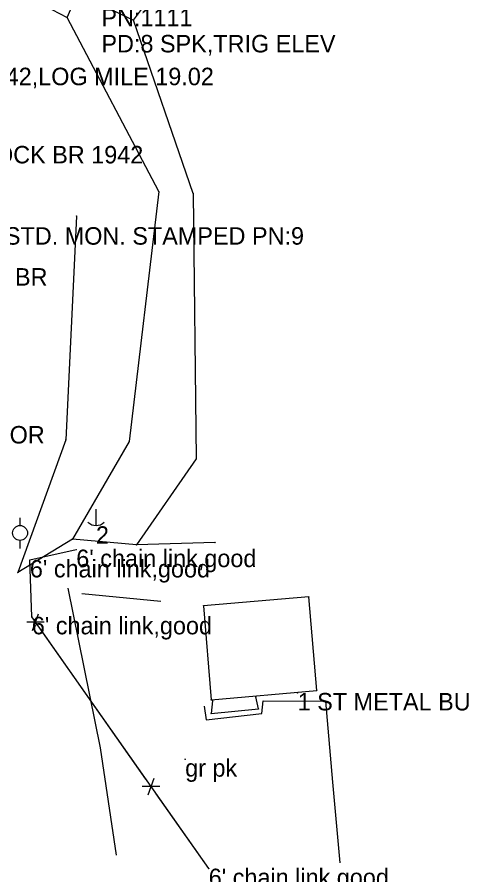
# Model space of a CAD drawing. Extents: x -99999 to 591807, y -99999 to 347168.
# Drawn here: x 588788.1 to 588917.2, y 344850.1 to 345095.3 of the extents above; entities that cross this region are included whole.
import ezdxf

# ---------------------------------------------------------------- set-up
doc = ezdxf.new("R2010")
doc.units = 0
for name, color, linetype in [('S_BREAKLINE', 7, 'Continuous'), ('S_BRIDGE_ANNOT', 7, 'Continuous'), ('S_BUILDING', 7, 'Continuous'), ('S_EDGE_CONCRETE', 7, 'Continuous'), ('S_FENCE', 7, 'Continuous'), ('S_FENCE_ANNOT', 7, 'Continuous'), ('S_GRD_PT_SYM', 7, 'Continuous'), ('S_MSC_PT_SYM', 7, 'Continuous'), ('S_PARKING', 7, 'Continuous'), ('S_PRIMARY_CTL_ANNOT', 7, 'Continuous'), ('S_RDW_PT_SYM', 7, 'Continuous'), ('S_SECONDARY_CTL_ANNOT', 7, 'Continuous'), ('S_STR_PT_SYM', 7, 'Continuous'), ('S_SURVEY_TEXT_ANNOT', 7, 'Continuous'), ('S_UTILITY_POLE', 7, 'Continuous'), ('S_UTILITY_POLE_ANNOT', 7, 'Continuous')]:
    doc.layers.add(name, color=color, linetype=linetype)

msp = doc.modelspace()

# ---------------------------------------------------------------- linework, layer by layer
at = {"layer": 'S_BREAKLINE'}
for points in [[(588798.02, 345097.44), (588802.42, 345095.17), (588805.97, 345103.28)], [(588813.01, 345098.46), (588821.33, 345094.46), (588823.93, 345097.84)], [(588828.6, 345045.41), (588802.42, 345095.17)], [(588838.4, 345044.88), (588821.33, 345094.46)], [(588828.6, 345045.41), (588820.17, 344973.95), (588803.98, 344946.03), (588788.29, 344936.49)], [(588838.4, 345044.88), (588839.25, 344968.99), (588822.25, 344944.4), (588803.98, 344946.03)], [(588805.08, 345038.43), (588802.06, 344974.49), (588788.29, 344936.49)], [(588844.67, 344945.13), (588822.25, 344944.4)]]:
    msp.add_lwpolyline(points, dxfattribs=at)
at = {"layer": 'S_BUILDING'}
for p, q in [((588871.48, 344929.52), (588841.41, 344927.02)), ((588873.74, 344902.81), (588871.48, 344929.52)), ((588841.41, 344927.02), (588843.52, 344900.15)), ((588843.52, 344900.15), (588873.74, 344902.81))]:
    msp.add_line(p, q, dxfattribs=at)
at = {"layer": 'S_EDGE_CONCRETE'}
msp.add_lwpolyline([(588843.96, 344899.86), (588843.53, 344896.24), (588857.04, 344897.54), (588856.34, 344900.95)], dxfattribs=at)
msp.add_lwpolyline([(588843.96, 344899.86), (588843.53, 344896.24), (588857.04, 344897.54), (588856.34, 344900.95)], dxfattribs=at)
at = {"layer": 'S_FENCE'}
for p, q in [((588791.77, 344940.11), (588805.02, 344943.06)), ((588792.33, 344923.84), (588791.77, 344940.11)), ((588842.86, 344851.85), (588792.33, 344923.84)), ((588792.55, 344919.97), (588794.26, 344924.66)), ((588795.9, 344922.32), (588790.91, 344922.31)), ((588825.52, 344872.99), (588827.23, 344877.68)), ((588828.87, 344875.34), (588823.87, 344875.33))]:
    msp.add_line(p, q, dxfattribs=at)
for points in [[(588791.77, 344940.11), (588805.02, 344943.06)], [(588792.33, 344923.84), (588791.77, 344940.11)], [(588824.87, 344877.47), (588794.9, 344920.18)], [(588842.86, 344851.85), (588827.87, 344873.2)]]:
    msp.add_lwpolyline(points, dxfattribs=at)
at = {"layer": 'S_GRD_PT_SYM'}
for points in [[(588802.42, 345095.17), (588802.37, 345095.19), (588802.42, 345095.17), (588802.4, 345095.12), (588802.42, 345095.17), (588802.46, 345095.15), (588802.42, 345095.17), (588802.44, 345095.21)], [(588802.42, 345095.17), (588802.37, 345095.14), (588802.42, 345095.17), (588802.44, 345095.12), (588802.42, 345095.17), (588802.46, 345095.19), (588802.42, 345095.17), (588802.39, 345095.21)], [(588821.33, 345094.46), (588821.28, 345094.44), (588821.33, 345094.46), (588821.34, 345094.41), (588821.33, 345094.46), (588821.37, 345094.47), (588821.33, 345094.46), (588821.31, 345094.5)], [(588821.33, 345094.46), (588821.29, 345094.49), (588821.33, 345094.46), (588821.3, 345094.42), (588821.33, 345094.46), (588821.37, 345094.43), (588821.33, 345094.46), (588821.36, 345094.5)], [(588828.6, 345045.41), (588828.65, 345045.41), (588828.6, 345045.41), (588828.61, 345045.46), (588828.6, 345045.41), (588828.55, 345045.42), (588828.6, 345045.41), (588828.6, 345045.36)], [(588828.6, 345045.41), (588828.56, 345045.39), (588828.6, 345045.41), (588828.63, 345045.37), (588828.6, 345045.41), (588828.65, 345045.44), (588828.6, 345045.41), (588828.58, 345045.46)], [(588838.4, 345044.88), (588838.45, 345044.88), (588838.4, 345044.88), (588838.4, 345044.93), (588838.4, 345044.88), (588838.35, 345044.88), (588838.4, 345044.88), (588838.4, 345044.83)], [(588838.4, 345044.88), (588838.35, 345044.87), (588838.4, 345044.88), (588838.42, 345044.83), (588838.4, 345044.88), (588838.45, 345044.9), (588838.4, 345044.88), (588838.39, 345044.93)], [(588805.08, 345038.43), (588805.13, 345038.42), (588805.08, 345038.43), (588805.08, 345038.48), (588805.08, 345038.43), (588805.03, 345038.43), (588805.08, 345038.43), (588805.07, 345038.38)], [(588802.06, 344974.49), (588802.1, 344974.47), (588802.06, 344974.49), (588802.07, 344974.53), (588802.06, 344974.49), (588802.01, 344974.5), (588802.06, 344974.49), (588802.04, 344974.44)], [(588820.17, 344973.95), (588820.21, 344973.93), (588820.17, 344973.95), (588820.19, 344973.99), (588820.17, 344973.95), (588820.12, 344973.98), (588820.17, 344973.95), (588820.14, 344973.91)], [(588839.25, 344968.99), (588839.29, 344968.96), (588839.25, 344968.99), (588839.28, 344969.03), (588839.25, 344968.99), (588839.21, 344969.02), (588839.25, 344968.99), (588839.23, 344968.95)], [(588803.98, 344946.03), (588803.97, 344945.98), (588803.98, 344946.03), (588804.03, 344946.03), (588803.98, 344946.03), (588803.98, 344946.08), (588803.98, 344946.03), (588803.93, 344946.03)], [(588803.98, 344946.03), (588804, 344945.99), (588803.98, 344946.03), (588804.02, 344946.06), (588803.98, 344946.03), (588803.95, 344946.07), (588803.98, 344946.03), (588803.93, 344946)], [(588822.25, 344944.4), (588822.25, 344944.35), (588822.25, 344944.4), (588822.3, 344944.4), (588822.25, 344944.4), (588822.26, 344944.45), (588822.25, 344944.4), (588822.2, 344944.41)], [(588822.25, 344944.4), (588822.25, 344944.35), (588822.25, 344944.4), (588822.3, 344944.4), (588822.25, 344944.4), (588822.25, 344944.45), (588822.25, 344944.4), (588822.2, 344944.4)], [(588844.67, 344945.13), (588844.67, 344945.08), (588844.67, 344945.13), (588844.72, 344945.13), (588844.67, 344945.13), (588844.67, 344945.18), (588844.67, 344945.13), (588844.62, 344945.13)], [(588788.29, 344936.49), (588788.33, 344936.47), (588788.29, 344936.49), (588788.3, 344936.53), (588788.29, 344936.49), (588788.24, 344936.5), (588788.29, 344936.49), (588788.27, 344936.44)], [(588788.29, 344936.49), (588788.31, 344936.44), (588788.29, 344936.49), (588788.33, 344936.51), (588788.29, 344936.49), (588788.26, 344936.53), (588788.29, 344936.49), (588788.24, 344936.46)]]:
    msp.add_lwpolyline(points, close=True, dxfattribs=at)
at = {"layer": 'S_MSC_PT_SYM'}
for points in [[(588805.02, 344943.06), (588805.02, 344943.11), (588805.02, 344943.06), (588804.97, 344943.06), (588805.02, 344943.06), (588805.02, 344943.01), (588805.02, 344943.06), (588805.07, 344943.06)], [(588791.77, 344940.11), (588791.77, 344940.16), (588791.77, 344940.11), (588791.72, 344940.11), (588791.77, 344940.11), (588791.77, 344940.06), (588791.77, 344940.11), (588791.82, 344940.11)], [(588792.33, 344923.84), (588792.33, 344923.89), (588792.33, 344923.84), (588792.28, 344923.84), (588792.33, 344923.84), (588792.33, 344923.79), (588792.33, 344923.84), (588792.38, 344923.84)], [(588868.26, 344902.08), (588868.26, 344902.13), (588868.26, 344902.08), (588868.21, 344902.08), (588868.26, 344902.08), (588868.26, 344902.03), (588868.26, 344902.08), (588868.31, 344902.08)], [(588836.13, 344883.14), (588836.13, 344883.19), (588836.13, 344883.14), (588836.08, 344883.14), (588836.13, 344883.14), (588836.13, 344883.09), (588836.13, 344883.14), (588836.18, 344883.14)], [(588842.86, 344851.85), (588842.86, 344851.9), (588842.86, 344851.85), (588842.81, 344851.85), (588842.86, 344851.85), (588842.86, 344851.8), (588842.86, 344851.85), (588842.91, 344851.85)]]:
    msp.add_lwpolyline(points, dxfattribs=at)
at = {"layer": 'S_PARKING'}
for points in [[(588816.49, 344855.7), (588811.97, 344886.41), (588802.68, 344932.02)], [(588829.2, 344928.22), (588806.57, 344930.38)], [(588841.53, 344898.31), (588842.14, 344894.37), (588858.06, 344896.24), (588858.46, 344899.82), (588876.23, 344899.73), (588878.26, 344876.62), (588880.29, 344853.5)]]:
    msp.add_lwpolyline(points, dxfattribs=at)
at = {"layer": 'S_RDW_PT_SYM'}
for points in [[(588843.96, 344899.86), (588844.01, 344899.85), (588843.96, 344899.86), (588843.96, 344899.91), (588843.96, 344899.86), (588843.91, 344899.87), (588843.96, 344899.86), (588843.95, 344899.81)], [(588856.34, 344900.95), (588856.29, 344900.94), (588856.34, 344900.95), (588856.35, 344900.9), (588856.34, 344900.95), (588856.39, 344900.96), (588856.34, 344900.95), (588856.33, 344901)], [(588857.04, 344897.54), (588856.99, 344897.53), (588857.04, 344897.54), (588857.05, 344897.49), (588857.04, 344897.54), (588857.09, 344897.55), (588857.04, 344897.54), (588857.03, 344897.59)], [(588843.53, 344896.24), (588843.52, 344896.29), (588843.53, 344896.24), (588843.48, 344896.24), (588843.53, 344896.24), (588843.53, 344896.19), (588843.53, 344896.24), (588843.57, 344896.25)]]:
    msp.add_lwpolyline(points, close=True, dxfattribs=at)
at = {"layer": 'S_STR_PT_SYM'}
for points in [[(588871.48, 344929.52), (588871.48, 344929.57), (588871.48, 344929.52), (588871.43, 344929.52), (588871.48, 344929.52), (588871.48, 344929.47), (588871.48, 344929.52), (588871.54, 344929.52)], [(588841.41, 344927.02), (588841.41, 344927.07), (588841.41, 344927.02), (588841.36, 344927.02), (588841.41, 344927.02), (588841.41, 344926.97), (588841.41, 344927.02), (588841.46, 344927.02)], [(588873.74, 344902.81), (588873.74, 344902.86), (588873.74, 344902.81), (588873.69, 344902.81), (588873.74, 344902.81), (588873.74, 344902.76), (588873.74, 344902.81), (588873.79, 344902.81)], [(588843.52, 344900.15), (588843.52, 344900.2), (588843.52, 344900.15), (588843.46, 344900.15), (588843.52, 344900.15), (588843.52, 344900.1), (588843.52, 344900.15), (588843.57, 344900.15)]]:
    msp.add_lwpolyline(points, dxfattribs=at)
at = {"layer": 'S_UTILITY_POLE'}
for p, q in [((588810.62, 344954.66), (588810.62, 344949.93)), ((588788.96, 344949.93), (588788.96, 344952.18)), ((588789.04, 344943.39), (588789.04, 344945.71))]:
    msp.add_line(p, q, dxfattribs=at)
msp.add_circle((588788.96, 344947.82), 2.13, dxfattribs=at)
msp.add_arc((588810.68, 344953.36), 3.41, 226.3972, 313.6028, dxfattribs=at)

# ---------------------------------------------------------------- texts
at = {"layer": 'S_BRIDGE_ANNOT'}
msp.add_text('SPAN CONC/ROCK BR 1942', height=5, dxfattribs=at).set_placement((588735.37, 345053.47))
at = {"layer": 'S_FENCE_ANNOT'}
for s, p in [('5BRB/STEEL POST CN:POOR', (588702.38, 344973.4)), ("6' chain link,good", (588805.02, 344938.06)), ("6' chain link,good", (588791.77, 344935.11)), ("6' chain link,good", (588792.33, 344918.84)), ("6' chain link,good", (588842.86, 344846.85))]:
    msp.add_text(s, height=5, dxfattribs=at).set_placement(p)
at = {"layer": 'S_PRIMARY_CTL_ANNOT'}
for s, p in [('PD:ARDOT STD. MON. STAMPED PN:9', (588748.23, 345030.24)), ('PD:CUT SQ SW COR BR', (588719.91, 345018.53))]:
    msp.add_text(s, height=5, dxfattribs=at).set_placement(p)
at = {"layer": 'S_SECONDARY_CTL_ANNOT'}
for s, p in [('PN:1111', (588812.21, 345092.7)), ('PD:8 SPK,TRIG ELEV', (588812.21, 345085.2))]:
    msp.add_text(s, height=5, dxfattribs=at).set_placement(p)
at = {"layer": 'S_SURVEY_TEXT_ANNOT'}
for s, p in [('1 SPAN CONC BR 1942,LOG MILE 19.02', (588719.09, 345075.83)), ('1 ST METAL BU', (588868.26, 344897.08)), ('gr pk', (588836.13, 344878.14))]:
    msp.add_text(s, height=5, dxfattribs=at).set_placement(p)
at = {"layer": 'S_UTILITY_POLE_ANNOT'}
msp.add_text('2', height=5, dxfattribs=at).set_placement((588810.63, 344944.72))

doc.saveas('drawing.dxf')
